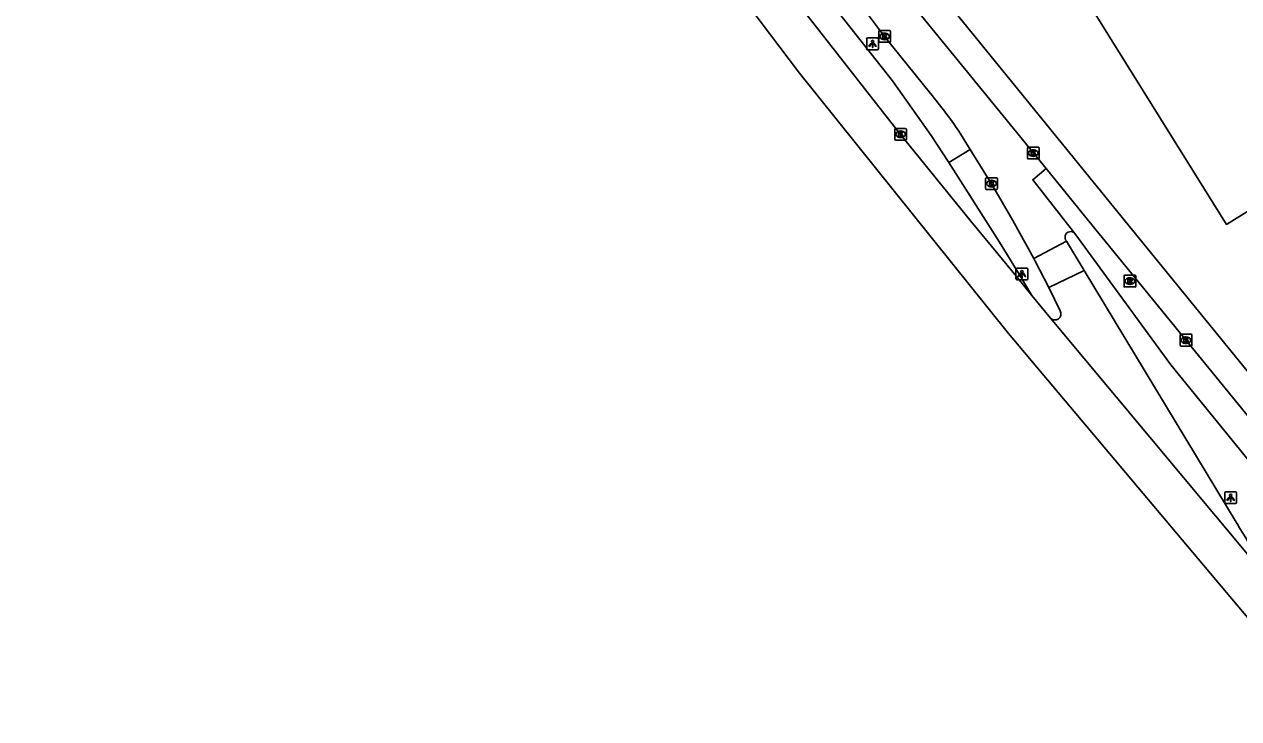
# Model space of a CAD drawing. Extents: x 160379 to 161131, y 383940 to 384849.
# Drawn here: x 160771.4 to 160874.5, y 383957.7 to 384016.7 of the extents above; entities that cross this region are included whole.
import ezdxf

# ---------------------------------------------------------------- set-up
doc = ezdxf.new("R2010")
doc.units = 0
for name, color, linetype in [('IMGEO_Fietspad_open', 7, 'Continuous'), ('IMGEO_Kolk', 7, 'Continuous'), ('IMGEO_Lichtpunt', 7, 'Continuous'), ('IMGEO_OVBaan_open', 7, 'Continuous'), ('IMGEO_Pand', 7, 'Continuous'), ('IMGEO_Rijbaan_lokaal_gesloten', 7, 'Continuous'), ('IMGEO_Rijbaan_lokaal_open', 7, 'Continuous'), ('IMGEO_Rioolput', 7, 'Continuous'), ('IMGEO_Voetpad_open', 7, 'Continuous')]:
    doc.layers.add(name, color=color, linetype=linetype)

msp = doc.modelspace()

# ---------------------------------------------------------------- linework, layer by layer
at = {"layer": 'IMGEO_Fietspad_open'}
for points in [[(160858.14, 384004.46), (160861.79, 384000), (160882.17, 383975.03)], [(160890.06, 383961.61), (160868.75, 383987.78), (160860.6, 383998.93)]]:
    msp.add_lwpolyline(points, dxfattribs=at)
at = {"layer": 'IMGEO_Kolk'}
for p, q in [((160843.93, 384015.26), (160843.93, 384016.11)), ((160844, 384016.18), (160844.86, 384016.18)), ((160844.42, 384015.96), (160844.44, 384015.96)), ((160844.93, 384016.11), (160844.93, 384015.26)), ((160844.86, 384015.18), (160844, 384015.18)), ((160844.44, 384015.4), (160844.42, 384015.4)), ((160845.29, 384006.94), (160845.29, 384007.79)), ((160845.37, 384007.87), (160846.22, 384007.87)), ((160845.78, 384007.65), (160845.8, 384007.65)), ((160846.29, 384007.79), (160846.29, 384006.94)), ((160846.22, 384006.87), (160845.37, 384006.87)), ((160845.8, 384007.09), (160845.78, 384007.09)), ((160856.56, 384005.34), (160856.56, 384006.19)), ((160856.64, 384006.27), (160857.49, 384006.27)), ((160857.05, 384006.05), (160857.08, 384006.05)), ((160857.07, 384005.49), (160857.05, 384005.49)), ((160857.56, 384006.19), (160857.56, 384005.34)), ((160857.49, 384005.27), (160856.64, 384005.27)), ((160853.01, 384002.75), (160853.01, 384003.6)), ((160853.09, 384003.68), (160853.94, 384003.68)), ((160853.5, 384003.46), (160853.53, 384003.46)), ((160854.02, 384003.6), (160854.02, 384002.75)), ((160853.94, 384002.68), (160853.09, 384002.68)), ((160853.52, 384002.9), (160853.5, 384002.9)), ((160869.53, 383989.45), (160869.53, 383990.31)), ((160869.61, 383990.38), (160870.46, 383990.38)), ((160870.02, 383990.16), (160870.04, 383990.16)), ((160870.53, 383990.31), (160870.53, 383989.45)), ((160870.46, 383989.38), (160869.61, 383989.38)), ((160870.04, 383989.6), (160870.02, 383989.6))]:
    msp.add_line(p, q, dxfattribs=at)
for points in [[(160843.93, 384015.26), (160843.93, 384016.11)], [(160844, 384016.18), (160844.86, 384016.18)], [(160844.25, 384015.88), (160844.37, 384015.88), (160844.37, 384015.73), (160844.5, 384015.88), (160844.67, 384015.88), (160844.52, 384015.73), (160844.67, 384015.48), (160844.52, 384015.48), (160844.44, 384015.65), (160844.37, 384015.58), (160844.37, 384015.48), (160844.25, 384015.48), (160844.25, 384015.88)], [(160844.93, 384016.11), (160844.93, 384015.26)], [(160844.86, 384015.18), (160844, 384015.18)], [(160845.29, 384006.94), (160845.29, 384007.79)], [(160845.37, 384007.87), (160846.22, 384007.87)], [(160845.61, 384007.57), (160845.74, 384007.57), (160845.74, 384007.41), (160845.86, 384007.57), (160846.03, 384007.57), (160845.88, 384007.42), (160846.04, 384007.17), (160845.88, 384007.17), (160845.8, 384007.33), (160845.74, 384007.26), (160845.74, 384007.17), (160845.61, 384007.17), (160845.61, 384007.57)], [(160846.29, 384007.79), (160846.29, 384006.94)], [(160846.22, 384006.87), (160845.37, 384006.87)], [(160856.56, 384005.34), (160856.56, 384006.19)], [(160856.64, 384006.27), (160857.49, 384006.27)], [(160856.88, 384005.97), (160857.01, 384005.97), (160857.01, 384005.81), (160857.14, 384005.97), (160857.3, 384005.97), (160857.15, 384005.82), (160857.31, 384005.57), (160857.15, 384005.57), (160857.07, 384005.73), (160857.01, 384005.66), (160857.01, 384005.57), (160856.88, 384005.57), (160856.88, 384005.97)], [(160857.56, 384006.19), (160857.56, 384005.34)], [(160857.49, 384005.27), (160856.64, 384005.27)], [(160853.01, 384002.75), (160853.01, 384003.6)], [(160853.09, 384003.68), (160853.94, 384003.68)], [(160853.33, 384003.38), (160853.46, 384003.38), (160853.46, 384003.23), (160853.59, 384003.38), (160853.75, 384003.38), (160853.61, 384003.23), (160853.76, 384002.98), (160853.61, 384002.98), (160853.52, 384003.14), (160853.46, 384003.07), (160853.46, 384002.98), (160853.33, 384002.98), (160853.33, 384003.38)], [(160854.02, 384003.6), (160854.02, 384002.75)], [(160853.94, 384002.68), (160853.09, 384002.68)], [(160869.53, 383989.45), (160869.53, 383990.31)], [(160869.61, 383990.38), (160870.46, 383990.38)], [(160869.85, 383990.08), (160869.98, 383990.08), (160869.98, 383989.93), (160870.1, 383990.08), (160870.27, 383990.08), (160870.12, 383989.93), (160870.28, 383989.68), (160870.12, 383989.68), (160870.04, 383989.85), (160869.98, 383989.78), (160869.98, 383989.68), (160869.85, 383989.68), (160869.85, 383990.08)], [(160870.53, 383990.31), (160870.53, 383989.45)], [(160870.46, 383989.38), (160869.61, 383989.38)]]:
    msp.add_lwpolyline(points, dxfattribs=at)
for centre, start, end in [((160844.01, 384016.11), 91.552, 178.448), ((160844.01, 384016.11), 91.552, 178.448), ((160844.85, 384016.11), 1.552, 88.448), ((160844.85, 384016.11), 1.552, 88.448), ((160844.01, 384015.26), 181.552, 268.448), ((160844.01, 384015.26), 181.552, 268.448), ((160844.85, 384015.26), 271.552, 358.448), ((160844.85, 384015.26), 271.552, 358.448), ((160845.37, 384007.79), 91.552, 178.448), ((160845.37, 384007.79), 91.552, 178.448), ((160846.22, 384007.79), 1.552, 88.448), ((160846.22, 384007.79), 1.552, 88.448), ((160845.37, 384006.94), 181.552, 268.448), ((160845.37, 384006.94), 181.552, 268.448), ((160846.22, 384006.94), 271.552, 358.448), ((160846.22, 384006.94), 271.552, 358.448), ((160856.64, 384006.19), 91.552, 178.448), ((160856.64, 384006.19), 91.552, 178.448), ((160856.64, 384005.34), 181.552, 268.448), ((160856.64, 384005.34), 181.552, 268.448), ((160857.49, 384006.19), 1.552, 88.448), ((160857.49, 384006.19), 1.552, 88.448), ((160857.49, 384005.34), 271.552, 358.448), ((160857.49, 384005.34), 271.552, 358.448), ((160853.09, 384003.6), 91.552, 178.448), ((160853.09, 384003.6), 91.552, 178.448), ((160853.94, 384003.6), 1.552, 88.448), ((160853.94, 384003.6), 1.552, 88.448), ((160853.09, 384002.75), 181.552, 268.448), ((160853.09, 384002.75), 181.552, 268.448), ((160853.94, 384002.75), 271.552, 358.448), ((160853.94, 384002.75), 271.552, 358.448), ((160869.61, 383990.31), 91.552, 178.448), ((160869.61, 383990.31), 91.552, 178.448), ((160870.46, 383990.31), 1.552, 88.448), ((160870.46, 383990.31), 1.552, 88.448), ((160869.61, 383989.46), 181.552, 268.448), ((160869.61, 383989.46), 181.552, 268.448), ((160870.46, 383989.46), 271.552, 358.448), ((160870.46, 383989.46), 271.552, 358.448)]:
    msp.add_arc(centre, 0.0765, start, end, dxfattribs=at)
for centre, major_axis, ratio, start_param, end_param in [((160844.42, 384015.68), (-0.387, 0.002), 0.722429, 4.712389, 7.853982), ((160844.44, 384015.68), (-0.39, 0.002), 0.717154, 1.570796, 4.712389), ((160845.78, 384007.37), (-0.387, 0.002), 0.722429, 4.712389, 7.853982), ((160845.8, 384007.37), (-0.39, 0.002), 0.717154, 1.570796, 4.712389), ((160857.05, 384005.77), (-0.387, 0.002), 0.722429, 4.712389, 7.853982), ((160857.07, 384005.77), (-0.39, 0.002), 0.717154, 1.570796, 4.712389), ((160853.5, 384003.18), (-0.387, 0.002), 0.722429, 4.712389, 7.853982), ((160853.53, 384003.18), (-0.39, 0.002), 0.717154, 1.570796, 4.712389), ((160870.02, 383989.88), (-0.387, 0.002), 0.722429, 4.712389, 7.853982), ((160870.04, 383989.88), (-0.39, 0.002), 0.717154, 1.570796, 4.712389)]:
    msp.add_ellipse(centre, major_axis=major_axis, ratio=ratio, start_param=start_param, end_param=end_param, dxfattribs=at)
at = {"layer": 'IMGEO_Lichtpunt'}
for p, q in [((160842.91, 384015.46), (160842.91, 384014.65)), ((160842.91, 384015.46), (160842.91, 384014.65)), ((160843.81, 384015.55), (160843, 384015.55)), ((160843.81, 384015.55), (160843, 384015.55)), ((160843.91, 384014.65), (160843.91, 384015.46)), ((160843.91, 384014.65), (160843.91, 384015.46)), ((160843, 384014.55), (160843.81, 384014.55)), ((160843, 384014.55), (160843.81, 384014.55)), ((160855.59, 383995.9), (160855.59, 383995.1)), ((160855.59, 383995.9), (160855.59, 383995.1)), ((160856.5, 383996), (160855.69, 383996)), ((160856.5, 383996), (160855.69, 383996)), ((160855.69, 383995), (160856.5, 383995)), ((160855.69, 383995), (160856.5, 383995)), ((160856.59, 383995.1), (160856.59, 383995.9)), ((160856.59, 383995.1), (160856.59, 383995.9)), ((160873.33, 383976.9), (160873.33, 383976.09)), ((160873.33, 383976.9), (160873.33, 383976.09)), ((160874.23, 383977), (160873.42, 383977)), ((160874.23, 383977), (160873.42, 383977)), ((160874.32, 383976.09), (160874.32, 383976.9)), ((160874.32, 383976.09), (160874.32, 383976.9)), ((160873.42, 383976), (160874.23, 383976)), ((160873.42, 383976), (160874.23, 383976))]:
    msp.add_line(p, q, dxfattribs=at)
for points in [[(160843.28, 384015.12), (160843.32, 384015.09), (160843.14, 384014.83), (160843.1, 384014.86), (160843.28, 384015.12)], [(160843.39, 384015.07), (160843.43, 384015.07), (160843.43, 384014.75), (160843.39, 384014.75), (160843.39, 384015.07)], [(160843.5, 384015.09), (160843.53, 384015.12), (160843.72, 384014.86), (160843.68, 384014.83), (160843.5, 384015.09)], [(160855.97, 383995.57), (160856.01, 383995.54), (160855.82, 383995.28), (160855.78, 383995.31), (160855.97, 383995.57)], [(160856.07, 383995.52), (160856.12, 383995.52), (160856.12, 383995.2), (160856.07, 383995.2), (160856.07, 383995.52)], [(160856.18, 383995.54), (160856.22, 383995.57), (160856.41, 383995.3), (160856.37, 383995.28), (160856.18, 383995.54)], [(160873.7, 383976.56), (160873.74, 383976.54), (160873.55, 383976.27), (160873.51, 383976.3), (160873.7, 383976.56)], [(160873.8, 383976.52), (160873.85, 383976.52), (160873.85, 383976.19), (160873.8, 383976.19), (160873.8, 383976.52)], [(160873.91, 383976.54), (160873.95, 383976.56), (160874.14, 383976.3), (160874.1, 383976.27), (160873.91, 383976.54)]]:
    msp.add_lwpolyline(points, dxfattribs=at)
for centre in [(160843.41, 384015.25), (160856.09, 383995.7), (160873.83, 383976.7)]:
    msp.add_circle(centre, 0.0994, dxfattribs=at)
for centre, start, end in [((160843, 384015.46), 90, 180), ((160843, 384015.46), 90, 180), ((160843, 384014.65), 180, 270), ((160843, 384014.65), 180, 270), ((160843.81, 384015.46), 0, 90), ((160843.81, 384015.46), 0, 90), ((160843.81, 384014.65), 270, 0), ((160843.81, 384014.65), 270, 360), ((160855.69, 383995.9), 90, 180), ((160855.69, 383995.9), 90, 180), ((160855.69, 383995.1), 180, 270), ((160855.69, 383995.1), 180, 270), ((160856.5, 383995.9), 0, 90), ((160856.5, 383995.9), 0, 90), ((160856.5, 383995.1), 270, 0), ((160856.5, 383995.1), 270, 360), ((160873.42, 383976.9), 90, 180), ((160873.42, 383976.9), 90, 180), ((160874.23, 383976.9), 0, 90), ((160874.23, 383976.9), 0, 90), ((160873.42, 383976.09), 180, 270), ((160873.42, 383976.09), 180, 270), ((160874.23, 383976.09), 270, 0), ((160874.23, 383976.09), 270, 360)]:
    msp.add_arc(centre, 0.0946, start, end, dxfattribs=at)
at = {"layer": 'IMGEO_OVBaan_open'}
for points in [[(160831.14, 384026.89), (160836.48, 384022.87), (160845.09, 384011.9), (160848.4, 384007.26), (160849.88, 384004.96)], [(160856.94, 383993.68), (160855.62, 383995.29), (160854.04, 383997.21), (160851.76, 384000), (160845.79, 384007.36), (160837.33, 384018.16)], [(160849.88, 384004.96), (160854.2, 383998.21), (160855.85, 383995.48), (160856.94, 383993.68)]]:
    msp.add_lwpolyline(points, dxfattribs=at)
at = {"layer": 'IMGEO_Pand'}
msp.add_lwpolyline([(160890.02, 383979.8), (160878.22, 383998.75), (160879.31, 383999.53), (160877.59, 384002.28), (160873.48, 383999.72), (160856.3, 384027.25), (160864.59, 384032.43), (160866.1, 384029.95), (160870.79, 384032.88), (160886.36, 384007.76), (160885.3, 384007.1), (160887.01, 384004.36), (160891.17, 384006.92), (160895.48, 384000), (160901.82, 383989.82), (160904.07, 383991.21), (160907.74, 383989.96), (160908.64, 383987.49), (160927.59, 383994.29), (160928.05, 383993.07), (160931.1, 383994.17)], dxfattribs=at)
at = {"layer": 'IMGEO_Rijbaan_lokaal_gesloten'}
for points in [[(160882.49, 383957.73), (160854.95, 383990.46), (160837.19, 384012.57), (160828.85, 384023.62), (160817.94, 384039.79), (160814.72, 384044.56), (160806.48, 384057.7), (160799.55, 384068.73), (160788.36, 384088.75), (160780.53, 384102.76), (160774.6, 384112.33), (160771.36, 384117.57)], [(160858.53, 383991.75), (160856.94, 383993.68)], [(160880.98, 383964.85), (160858.53, 383991.75)]]:
    msp.add_lwpolyline(points, dxfattribs=at)
at = {"layer": 'IMGEO_Rijbaan_lokaal_open'}
for points in [[(160848.33, 384010.83), (160844.43, 384015.68), (160842.48, 384018.28), (160835.94, 384026.9), (160835.66, 384027.27)], [(160846.29, 384019.07), (160847.3, 384017.74), (160858.14, 384004.46)], [(160851.7, 384006.09), (160850.74, 384007.64)], [(160857.1, 383996.83), (160855.33, 384000.05), (160853.52, 384003.17), (160851.7, 384006.09)], [(160860.6, 383998.93), (160859.76, 384000), (160857.01, 384003.51), (160858.14, 384004.46)], [(160857.1, 383996.83), (160859.88, 383998.3)], [(160859.88, 383998.3), (160861.39, 383995.81)], [(160858.38, 383994.35), (160857.23, 383996.59), (160857.1, 383996.83)], [(160861.39, 383995.81), (160858.38, 383994.35)], [(160874.37, 383974.29), (160861.39, 383995.81)], [(160859.35, 383992.38), (160858.38, 383994.35)]]:
    msp.add_lwpolyline(points, dxfattribs=at)
for centre, radius, start, end in [((160820.51, 383987.33), 36.41, 33.8865, 40.1855), ((160860.23, 383998.63), 0.475, 39.4409, 223.1352), ((160858.89, 383992.12), 0.524, 225.4914, 28.7566), ((160937.33, 384011.47), 73.12, 210.5568, 216.4917)]:
    msp.add_arc(centre, radius, start, end, dxfattribs=at)
at = {"layer": 'IMGEO_Rioolput'}
for p, q in [((160864.77, 383994.47), (160864.77, 383995.32)), ((160864.84, 383995.4), (160865.69, 383995.4)), ((160865.25, 383995.18), (160865.28, 383995.18)), ((160865.77, 383995.32), (160865.77, 383994.47)), ((160865.69, 383994.4), (160864.84, 383994.4)), ((160865.28, 383994.62), (160865.25, 383994.62))]:
    msp.add_line(p, q, dxfattribs=at)
for points in [[(160864.77, 383994.47), (160864.77, 383995.32)], [(160864.84, 383995.4), (160865.69, 383995.4)], [(160865.35, 383995.1), (160865.1, 383995.1), (160865.1, 383994.7)], [(160865.28, 383995.02), (160865.23, 383995.02), (160865.23, 383994.94)], [(160865.77, 383995.32), (160865.77, 383994.47)], [(160865.69, 383994.4), (160864.84, 383994.4)], [(160865.1, 383994.7), (160865.23, 383994.7), (160865.23, 383994.86), (160865.24, 383994.86)], [(160865.23, 383994.94), (160865.28, 383994.94)], [(160865.28, 383994.83), (160865.36, 383994.7), (160865.49, 383994.7), (160865.43, 383994.82)]]:
    msp.add_lwpolyline(points, dxfattribs=at)
for centre, radius, start, end in [((160864.84, 383995.32), 0.0765, 91.552, 178.448), ((160864.84, 383995.32), 0.0765, 91.552, 178.448), ((160865.29, 383994.92), 0.0964, 77.0061, 93.1865), ((160865.3, 383994.98), 0.0378, 276.6634, 79.6772), ((160865.35, 383994.99), 0.109, 350.3612, 89.416), ((160865.69, 383995.32), 0.0765, 1.552, 88.448), ((160865.69, 383995.32), 0.0765, 1.552, 88.448), ((160864.84, 383994.47), 0.0765, 181.552, 268.448), ((160864.84, 383994.47), 0.0765, 181.552, 268.448), ((160865.24, 383994.81), 0.0533, 26.0293, 88.6989), ((160865.26, 383995.13), 0.19, 274.7715, 282.9687), ((160865.35, 383994.99), 0.112, 277.5842, 350.9817), ((160865.34, 383994.77), 0.108, 29.5134, 73.7905), ((160865.69, 383994.47), 0.0765, 271.552, 358.448), ((160865.69, 383994.47), 0.0765, 271.552, 358.448)]:
    msp.add_arc(centre, radius, start, end, dxfattribs=at)
for centre, major_axis, ratio, start_param, end_param in [((160865.25, 383994.9), (-0.387, 0.002), 0.722429, 4.712389, 7.853982), ((160865.28, 383994.9), (-0.39, 0.002), 0.717154, 1.570796, 4.712389)]:
    msp.add_ellipse(centre, major_axis=major_axis, ratio=ratio, start_param=start_param, end_param=end_param, dxfattribs=at)
at = {"layer": 'IMGEO_Voetpad_open'}
for points in [[(160810.9, 384075.42), (160826.81, 384050.38), (160839.01, 384032.76), (160850.76, 384017.33), (160864.87, 384000), (160884.18, 383976.28)], [(160849.88, 384004.96), (160851.7, 384006.09)]]:
    msp.add_lwpolyline(points, dxfattribs=at)

doc.saveas('drawing.dxf')
